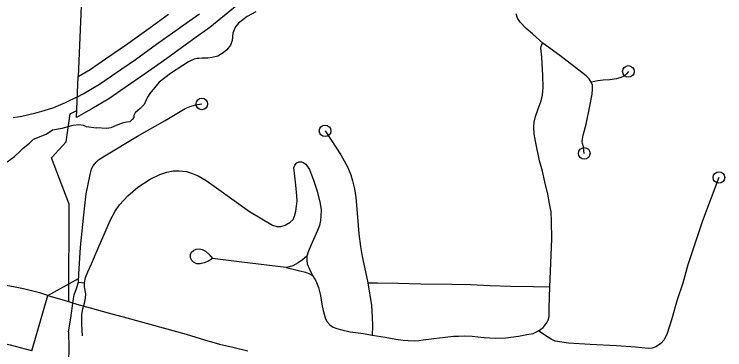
# Model space of a CAD drawing. Extents: x 653372 to 905732, y 627442 to 787275.
# Drawn here: x 697790 to 700858, y 738126 to 739573 of the extents above; entities that cross this region are included whole.
import ezdxf

# ---------------------------------------------------------------- set-up
doc = ezdxf.new("R2010")
doc.units = 0
for name, color, linetype in [('10', 7, 'Continuous'), ('31', 7, 'Continuous'), ('33', 7, 'Continuous'), ('35', 7, 'Continuous'), ('37', 7, 'Continuous'), ('45', 7, 'Continuous'), ('6', 7, 'Continuous')]:
    doc.layers.add(name, color=color, linetype=linetype)

msp = doc.modelspace()

# ---------------------------------------------------------------- linework, layer by layer
at = {"layer": '10'}
for points in [[(697935.6, 738361), (697905.4, 738369.8), (697830.2, 738389.5), (697786.3, 738398.3), (697738.5, 738407), (697666.7, 738416.8), (697575.1, 738425.6), (697479.6, 738430.6)], [(697865.6, 738121), (697935.6, 738361), (698019.9, 738336.4), (698060.9, 738323), (698117.5, 738307.2), (698195.2, 738285.9), (698276.4, 738263.5), (698532.1, 738193.5), (698611.6, 738169.1), (698676.7, 738151), (698733.7, 738137.4), (698799.1, 738122.2)], [(697865.6, 738121), (697838.7, 738128.9), (697774, 738145.8), (697739.5, 738152.7), (697699.2, 738160), (697637.7, 738168.4), (697556.5, 738176.2), (697466.5, 738181)]]:
    msp.add_lwpolyline(points, dxfattribs=at)
at = {"layer": '31'}
msp.add_line((698058.6, 739128.3), (698065.8, 739304.5), dxfattribs=at)
for points in [[(698956.8, 739806.3), (698924.9, 739769.5), (698841, 739690.3), (698799.8, 739652), (698752.1, 739612.8), (698635, 739516.2), (698575.9, 739474.2), (698543.7, 739451.3)], [(698063.1, 739216.8), (698087.2, 739230.1), (698158.3, 739271.9), (698226.7, 739319.4), (698313.5, 739378.7), (698404.4, 739444.1), (698532.4, 739535.3), (698589.3, 739575.8)], [(698065.8, 739304.5), (698117.9, 739335.1), (698184.2, 739381.1), (698270.4, 739440.1), (698360.8, 739505.1), (698456.7, 739573.4)], [(700251.3, 738973.4), (700249.7, 738985), (700247.6, 739001), (700244.2, 739015.2), (700242.6, 739024.2), (700242.9, 739035.1), (700246, 739052.2), (700258.9, 739099.8), (700275.3, 739177.3), (700285.1, 739228.8), (700286.4, 739249.6), (700286.3, 739266.9), (700281.6, 739281.1), (700273.1, 739294.7), (700259.4, 739307.9), (700145.1, 739395.1), (700072.7, 739448.9), (700027.1, 739488.8), (700000.9, 739512), (699974.3, 739539.6), (699962.6, 739556.6), (699957.5, 739575.3)], [(698543.7, 739451.3), (698448.1, 739383.1), (698356.6, 739317.3), (698269.3, 739257.6), (698198.8, 739208.6), (698124.4, 739164.9), (698099.3, 739151.1), (698058.6, 739128.3)], [(700053, 738207.6), (700073.2, 738222.7), (700088.7, 738240.3), (700097, 738256.3), (700099.3, 738271.2), (700100.4, 738307.3), (700102.5, 738397.5), (700110.5, 738603.8), (700110.4, 738681.6), (700108, 738720.8), (700101.8, 738757.1), (700093.4, 738797.1), (700080.6, 738850.5), (700070.5, 738897.1), (700058.6, 738940.8), (700040.1, 739026.5), (700035, 739057.4), (700033, 739088.1), (700035.4, 739108.5), (700040.3, 739132.5), (700051.5, 739165.2), (700065.8, 739199.3), (700070.7, 739224.5), (700073.5, 739256.9), (700072.7, 739308.7), (700068.5, 739388.9), (700064.2, 739426.9), (700067, 739440.7), (700072.7, 739448.9)], [(700441.7, 739326.6), (700433.7, 739315.7), (700423.2, 739306.2), (700408.5, 739301.1), (700390.7, 739294.8), (700361.5, 739290.9), (700332.3, 739289.2), (700309.5, 739286.1), (700296.2, 739283.5), (700281.6, 739281.1)], [(698024.6, 738203.3), (698033.6, 738262.8), (698043.9, 738337.3), (698049.1, 738362.5), (698059, 738389.8), (698066.8, 738418), (698068.7, 738452.1), (698076.2, 738568.6), (698090, 738707.8), (698101.1, 738799), (698116.7, 738875.6), (698123.6, 738907), (698131.2, 738920), (698143.1, 738935.3), (698153.1, 738945.3), (698180.7, 738963.1), (698322.2, 739047.3), (698441, 739115.4), (698527.9, 739166.3), (698549, 739175.9), (698573.3, 739183), (698599.8, 739186.5)], [(699131.9, 739070.5), (699160.5, 739029.2), (699200.8, 738967.2), (699228.4, 738914.6), (699243.2, 738881), (699250.8, 738854.3), (699259.4, 738820.3), (699264.4, 738783.3), (699272, 738697.6), (699278.3, 738626.8), (699284.5, 738572), (699292.8, 738528.5), (699307.1, 738462.8), (699316.9, 738414.4), (699332, 738317.4), (699336.1, 738267), (699337.2, 738229.9), (699335.4, 738189.7)], [(698084.2, 738186.7), (698082.1, 738234.9), (698082.2, 738278.2), (698085.9, 738302.8), (698093.3, 738327.3), (698097.5, 738348.2), (698098.7, 738367.4), (698093, 738398.3), (698093.1, 738415.5), (698097.9, 738437.6), (698108.1, 738462.8), (698123.1, 738497.3), (698156.1, 738574.6), (698182.5, 738632.8), (698204.5, 738683.6), (698225.5, 738723.8), (698244.4, 738751.6), (698279.9, 738789.6), (698323.7, 738828), (698376.5, 738861.4), (698418, 738882.4), (698448.4, 738892.3), (698476.3, 738898.7), (698501.5, 738897.9), (698533.3, 738894.6), (698556, 738887.9), (698583.6, 738876.8), (698618.4, 738855.9), (698663.8, 738824.4), (698805.8, 738722.7), (698905.1, 738664.3), (698924.2, 738657.7), (698941.6, 738657.8), (698960.4, 738663.3), (698981.9, 738675.9), (698994.3, 738688.7), (698999.9, 738701.8), (699006, 738723.9), (699009, 738744.9), (699011, 738768.9), (699010.4, 738790.6), (699005.7, 738835.8), (698999.5, 738887.6), (698997.8, 738911.1), (699001.1, 738921.9), (699009.8, 738931.8), (699019.6, 738937), (699029.8, 738937.3), (699038.2, 738934.6), (699049.4, 738926.4)], [(699049.4, 738926.4), (699065, 738904.3), (699082.8, 738857.4), (699097.6, 738810.6), (699111.1, 738756.7), (699114.5, 738729.5), (699114.3, 738703.6), (699112.5, 738684.4), (699108.3, 738662.9), (699099.8, 738640.8), (699076.5, 738588.3), (699058.5, 738548.5), (699053.7, 738530.6), (699052.6, 738511.9), (699055.1, 738497.4), (699064.7, 738474.3), (699078.1, 738446), (699092, 738422.9), (699103.2, 738395.5), (699111.8, 738360.9), (699118.5, 738323.4), (699123.7, 738295.1), (699132.4, 738264.2), (699139.7, 738248.3), (699153.1, 738234), (699166.7, 738224), (699182.7, 738218.1), (699204.8, 738212), (699240.1, 738203.7), (699297.4, 738196), (699335.4, 738189.7), (699391.3, 738179.9), (699438, 738171.9), (699469.8, 738167.4), (699490.8, 738166.1), (699517.2, 738164.7), (699537.1, 738165.9), (699556.2, 738169), (699601, 738175.5), (699650.5, 738181.2), (699686.1, 738184.9), (699707.8, 738185.5), (699732.5, 738186.6), (699766.7, 738184.3), (699791.9, 738181.8), (699818.9, 738179.1), (699867.4, 738176.5), (699913.1, 738178.1), (699967.5, 738185.5), (700003.8, 738191.6), (700031, 738196.8), (700053, 738207.6)], [(698645.7, 738519.2), (698629.1, 738509), (698609.7, 738500.5), (698592.7, 738496.6), (698578.2, 738497.6), (698564.3, 738504.7), (698556.1, 738511.7), (698550.8, 738522.6), (698550.6, 738536.6), (698554.9, 738546.6), (698564.1, 738554.8), (698575.5, 738560.6), (698589.6, 738561.3), (698601.3, 738558.2), (698615.2, 738551), (698628.3, 738539.4), (698639.3, 738528.9), (698645.7, 738519.2)], [(698963.8, 738481.5), (698772.2, 738504.7), (698645.7, 738519.2)], [(699053.7, 738530.6), (699035.1, 738513.6), (699016.2, 738501.3), (698993.3, 738488.5), (698978.5, 738483.3), (698963.8, 738481.5), (698975.5, 738477.7), (698982.8, 738476.4), (699022.5, 738467.3), (699048.1, 738460.9), (699061.4, 738454.9), (699078.1, 738446)], [(698066.8, 738418), (698093.1, 738415.5)], [(699316.9, 738414.4), (699358.6, 738415.4), (699446.3, 738413.9), (699544.9, 738411), (699679.2, 738409.7), (699760.7, 738407.3), (699844.4, 738403.1), (699933.2, 738399.9), (700031.8, 738399.2), (700102.5, 738397.5)]]:
    msp.add_lwpolyline(points, dxfattribs=at)
for centre in [(700441.7, 739326.6), (698599.8, 739186.5), (699131.9, 739070.5), (700251.3, 738973.4)]:
    msp.add_circle(centre, 25, dxfattribs=at)
at = {"layer": '33'}
for points in [[(698063.1, 739216.8), (698009.2, 739191.9), (697959.8, 739169.9), (697917.8, 739156.7), (697877.7, 739145.2), (697823.1, 739132.4), (697785.9, 739127.2)], [(698024.6, 738203.3), (698025.3, 738131.2), (698018.8, 737858.5), (698016.5, 737753.4), (698012.7, 737569.1), (698005.7, 737278.2), (698003.1, 737017.4), (698002.9, 736694.3), (697999.8, 736418.8), (698005.4, 736401.3), (698022.1, 736372.9)]]:
    msp.add_lwpolyline(points, dxfattribs=at)
at = {"layer": '35'}
for points in [[(698833.2, 739584.1), (698796.3, 739564), (698758.3, 739535.6), (698744.9, 739518.6), (698740, 739506.6), (698733.5, 739491.6), (698730.3, 739460.7), (698724.4, 739439.7), (698708.6, 739419.7), (698691.6, 739406.5), (698668.4, 739392.9), (698644.5, 739387.3), (698626.5, 739383.5), (698601.5, 739384.5), (698587.1, 739382.7), (698580, 739383.2), (698566.6, 739380), (698553.5, 739374.3), (698542.7, 739367.8), (698517.7, 739352.5), (698465.2, 739317.7), (698416.4, 739279.7), (698374.8, 739231.8), (698365.2, 739216.1), (698357.1, 739197.4), (698350.6, 739184), (698342, 739175.2), (698333.4, 739166.3), (698323.3, 739157.5), (698312.5, 739148.8), (698306, 739136.9), (698305.8, 739127.8), (698299.4, 739118.9), (698288.6, 739109.4), (698274.1, 739107.5), (698255.8, 739104.3), (698229.8, 739092.9), (698207.5, 739083), (698190, 739080.5), (698145.3, 739083.5)], [(697873.4, 739035.2), (697928, 739056.7), (697954.8, 739074.6), (697996.4, 739082.1), (698043.7, 739094.3), (698069.2, 739097.3), (698087.8, 739095.3), (698100.8, 739088.6), (698145.3, 739083.5)], [(697758.9, 738936.7), (697791, 738960.1), (697814.8, 738981.9), (697828.6, 738996), (697855.5, 739017.7), (697873.4, 739035.2)]]:
    msp.add_lwpolyline(points, dxfattribs=at)
at = {"layer": '37'}
msp.add_lwpolyline([(697935.6, 738361), (698067.2, 738433.1)], dxfattribs=at)
at = {"layer": '45'}
msp.add_lwpolyline([(700833, 738869.3), (700762.3, 738682.1), (700737, 738608.4), (700721.9, 738560.9), (700698.4, 738492.9), (700677.2, 738413.9), (700652.8, 738341.8), (700627.9, 738255.2), (700609, 738196.6), (700596.2, 738168.8), (700582, 738152.9), (700572.4, 738146.4), (700560.2, 738138.2), (700543.8, 738133.5), (700527.4, 738131.4), (700472, 738137.4), (700390.8, 738143.2), (700276, 738148.4), (700182.8, 738154.6), (700125.7, 738163.2), (700108.1, 738171.6), (700085.5, 738186), (700053, 738207.6)], dxfattribs=at)
msp.add_circle((700833, 738869.3), 25, dxfattribs=at)
at = {"layer": '6'}
for points in [[(696106.1, 740362.1), (696503.1, 740348.3), (696594.5, 740345.2), (696763.2, 740338.2), (697577.2, 740304), (697675.8, 740299.8), (697693, 740792), (697732.1, 740788.5), (697705.3, 740295.3), (697858.7, 740290.9), (698098.4, 740279.3), (698090.7, 740025.7), (698086, 739868.1), (698078.3, 739608.7), (698065.8, 739304.5)], [(698025.4, 738334.8), (698027.1, 738754.4), (697951, 738954), (698014, 739023.6), (698030.8, 739143.7), (698059.8, 739158.1)]]:
    msp.add_lwpolyline(points, dxfattribs=at)

doc.saveas('drawing.dxf')
